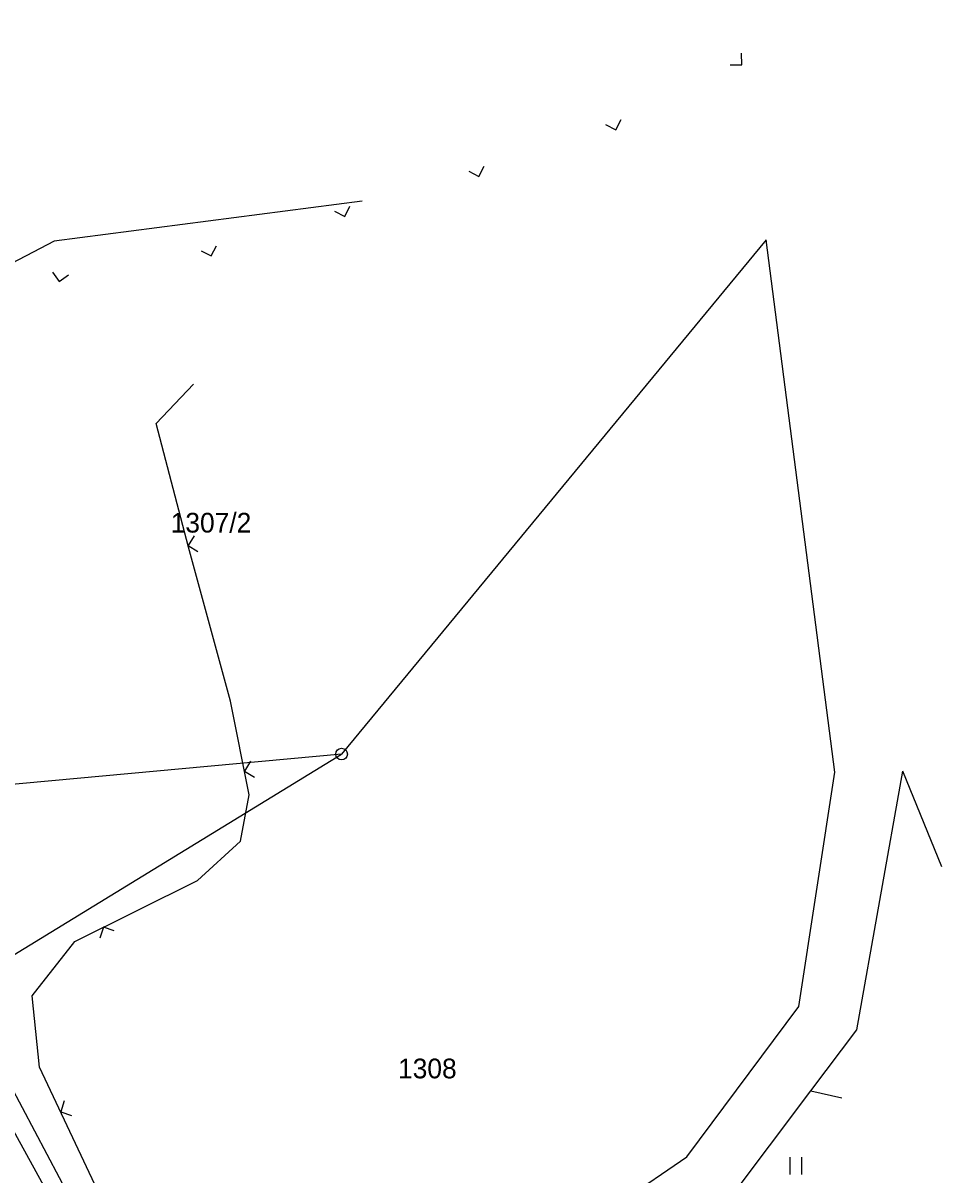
# Model space of a CAD drawing. Extents: x -469926 to -462499, y -1098642 to -1092733.
# Drawn here: x -466323.3 to -466244, y -1093559.4 to -1093460.1 of the extents above; entities that cross this region are included whole.
import ezdxf

# ---------------------------------------------------------------- set-up
doc = ezdxf.new("R2010")
doc.units = 0
for name, color, linetype in [('Vrstva 1', 7, 'Continuous'), ('Vrstva 12', 7, 'Continuous'), ('Vrstva 20', 7, 'Continuous'), ('Vrstva 26', 7, 'Continuous'), ('Vrstva 42', 7, 'Continuous'), ('Vrstva 50', 7, 'Continuous'), ('Vrstva 9', 7, 'Continuous')]:
    doc.layers.add(name, color=color, linetype=linetype)

msp = doc.modelspace()

# ---------------------------------------------------------------- linework, layer by layer
at = {"layer": 'Vrstva 1'}
for p, q in [((-466294.03, -1093475.43), (-466320.59, -1093478.88)), ((-466259.2, -1093478.75), (-466295.8, -1093523.1)), ((-466253.27, -1093524.66), (-466259.2, -1093478.75)), ((-466320.59, -1093478.88), (-466332.46, -1093485.08)), ((-466295.8, -1093523.1), (-466337.03, -1093526.9)), ((-466256.37, -1093544.87), (-466253.27, -1093524.66)), ((-466251.38, -1093546.89), (-466247.4, -1093524.56)), ((-466244.03, -1093532.81), (-466247.4, -1093524.56)), ((-466328.8, -1093543.3), (-466305.14, -1093587.86)), ((-466266.04, -1093557.82), (-466256.37, -1093544.87)), ((-466255.34, -1093552.14), (-466251.38, -1093546.89)), ((-466262.74, -1093561.96), (-466255.34, -1093552.14)), ((-466255.34, -1093552.14), (-466252.67, -1093552.73)), ((-466288.44, -1093573.11), (-466266.04, -1093557.82))]:
    msp.add_line(p, q, dxfattribs=at)
at = {"layer": 'Vrstva 12'}
msp.add_line((-466343.62, -1093552.38), (-466295.8, -1093523.1), dxfattribs=at)
at = {"layer": 'Vrstva 20'}
for p, q in [((-466257.11, -1093559.359), (-466257.11, -1093557.859)), ((-466257.11, -1093559.359), (-466257.11, -1093557.859)), ((-466256.11, -1093559.359), (-466256.11, -1093557.859)), ((-466256.11, -1093559.359), (-466256.11, -1093557.859))]:
    msp.add_line(p, q, dxfattribs=at)
at = {"layer": 'Vrstva 26'}
msp.add_circle((-466295.8, -1093523.1), 0.5, dxfattribs=at)
at = {"layer": 'Vrstva 42'}
for points in [[(-466309.064, -1093584.008), (-466315.201, -1093571.75), (-466331.496, -1093542.12), (-466349.489, -1093509.907), (-466368.147, -1093475.76), (-466385.373, -1093447.839), (-466396.231, -1093429.376), (-466403.214, -1093417.071), (-466423.46, -1093387.045), (-466444.468, -1093356.96), (-466466.312, -1093328.548), (-466479.996, -1093312.951), (-466491.304, -1093299.993)], [(-466309.289, -1093575.721), (-466316.351, -1093561.731), (-466321.839, -1093550.094), (-466322.468, -1093543.952), (-466318.802, -1093539.256), (-466308.233, -1093534.01), (-466304.508, -1093530.597), (-466303.76, -1093526.607), (-466305.373, -1093518.547), (-466308.998, -1093505.253), (-466311.782, -1093494.594), (-466308.558, -1093491.215)]]:
    msp.add_lwpolyline(points, dxfattribs=at)
at = {"layer": 'Vrstva 9'}
for p, q in [((-466261.296, -1093463.657), (-466261.312, -1093462.667)), ((-466261.296, -1093463.657), (-466261.312, -1093462.667)), ((-466262.286, -1093463.673), (-466261.296, -1093463.657)), ((-466262.286, -1093463.673), (-466261.296, -1093463.657)), ((-466273.037, -1093468.813), (-466272.157, -1093469.267)), ((-466273.037, -1093468.813), (-466272.157, -1093469.267)), ((-466272.157, -1093469.267), (-466271.703, -1093468.387)), ((-466272.157, -1093469.267), (-466271.703, -1093468.387)), ((-466284.836, -1093472.846), (-466283.956, -1093473.3)), ((-466284.836, -1093472.846), (-466283.956, -1093473.3)), ((-466283.956, -1093473.3), (-466283.502, -1093472.42)), ((-466283.956, -1093473.3), (-466283.502, -1093472.42)), ((-466295.531, -1093476.735), (-466295.077, -1093475.855)), ((-466295.531, -1093476.735), (-466295.077, -1093475.855)), ((-466296.411, -1093476.281), (-466295.531, -1093476.735)), ((-466296.411, -1093476.281), (-466295.531, -1093476.735)), ((-466307.916, -1093479.695), (-466307.036, -1093480.149)), ((-466307.916, -1093479.695), (-466307.036, -1093480.149)), ((-466307.036, -1093480.149), (-466306.582, -1093479.269)), ((-466307.036, -1093480.149), (-466306.582, -1093479.269)), ((-466320.723, -1093481.554), (-466320.14, -1093482.354)), ((-466320.723, -1093481.554), (-466320.14, -1093482.354)), ((-466320.14, -1093482.354), (-466319.34, -1093481.771)), ((-466320.14, -1093482.354), (-466319.34, -1093481.771)), ((-466308.521, -1093504.27), (-466309.034, -1093505.117)), ((-466308.521, -1093504.27), (-466309.034, -1093505.117)), ((-466309.034, -1093505.117), (-466308.187, -1093505.63)), ((-466309.034, -1093505.117), (-466308.187, -1093505.63)), ((-466303.655, -1093523.72), (-466304.168, -1093524.567)), ((-466303.655, -1093523.72), (-466304.168, -1093524.567)), ((-466304.168, -1093524.567), (-466303.321, -1093525.08)), ((-466304.168, -1093524.567), (-466303.321, -1093525.08)), ((-466316.344, -1093538.036), (-466316.66, -1093538.974)), ((-466316.344, -1093538.036), (-466316.66, -1093538.974)), ((-466315.406, -1093538.352), (-466316.344, -1093538.036)), ((-466315.406, -1093538.352), (-466316.344, -1093538.036)), ((-466319.719, -1093553.009), (-466320.019, -1093553.952)), ((-466319.719, -1093553.009), (-466320.019, -1093553.952)), ((-466320.019, -1093553.952), (-466319.076, -1093554.252)), ((-466320.019, -1093553.952), (-466319.076, -1093554.252))]:
    msp.add_line(p, q, dxfattribs=at)
msp.add_lwpolyline([(-466309.289, -1093575.721), (-466316.351, -1093561.731), (-466321.839, -1093550.094), (-466322.468, -1093543.952), (-466318.802, -1093539.256), (-466308.233, -1093534.01), (-466304.508, -1093530.597), (-466303.76, -1093526.607), (-466305.373, -1093518.547), (-466308.998, -1093505.253), (-466311.782, -1093494.594), (-466308.558, -1093491.215)], dxfattribs=at)

# ---------------------------------------------------------------- texts
at = {"layer": 'Vrstva 50'}
for s, p in [('1307/2', (-466310.537, -1093504)), ('1308', (-466290.933, -1093551.06))]:
    msp.add_text(s, height=1.7, dxfattribs=at).set_placement(p)

doc.saveas('drawing.dxf')
